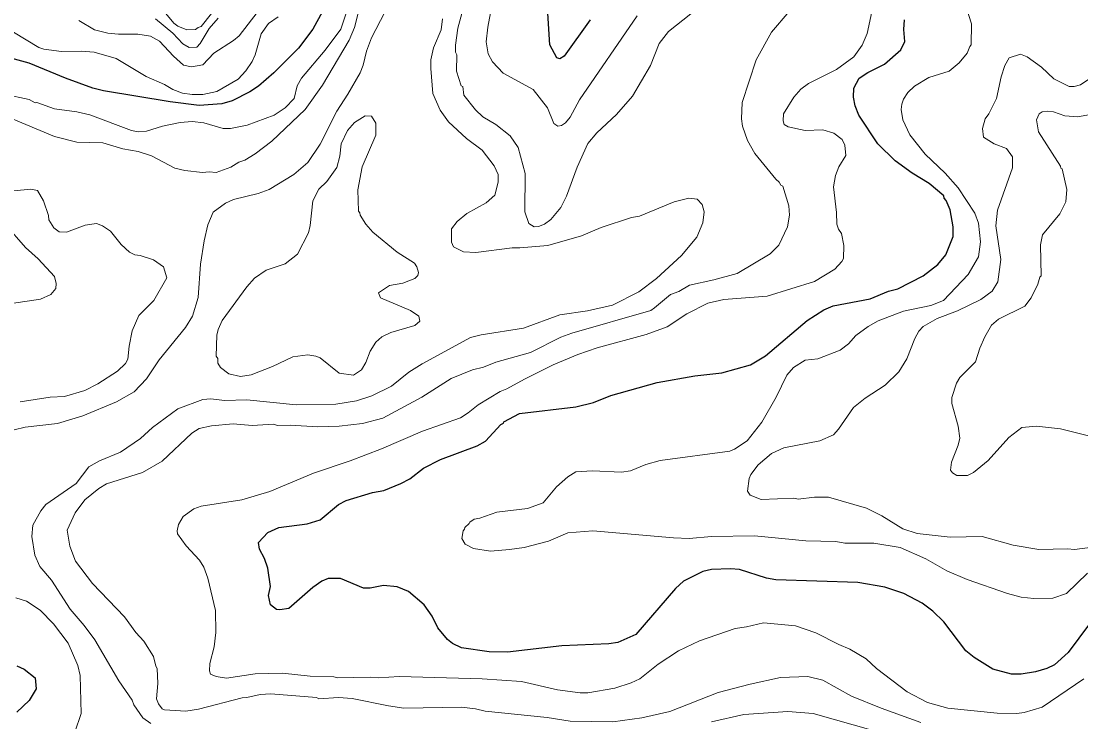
# Model space of a CAD drawing. Extents: x 598.3 to 623.2, y 6902.2 to 6930.1.
# Drawn here: x 610.928 to 613.305, y 6919.22 to 6920.79 of the extents above; entities that cross this region are included whole.
import ezdxf

# ---------------------------------------------------------------- set-up
doc = ezdxf.new("R2010")
doc.units = 0
doc.header["$LTSCALE"] = 0.032
doc.layers.add('1', color=7, linetype='Continuous', lineweight=25)
doc.layers.add('2', color=7, linetype='Continuous', lineweight=13)

msp = doc.modelspace()

# ---------------------------------------------------------------- linework, layer by layer
at = {"layer": '1'}
for points in [[(612.2038, 6920.7931), (612.1454, 6920.7121), (612.1363, 6920.7061), (612.1294, 6920.7078), (612.1133, 6920.737), (612.1086, 6920.8201)], [(611.6039, 6920.8121), (611.5817, 6920.7726), (611.5496, 6920.7297), (611.4947, 6920.6742), (611.4599, 6920.6449), (611.4406, 6920.6318), (611.4008, 6920.6118), (611.378, 6920.6047), (611.3271, 6920.6013), (611.2617, 6920.6093), (611.1121, 6920.6341), (611.0882, 6920.6404), (611.0273, 6920.6621), (610.9456, 6920.6961), (610.8962, 6920.7093)], [(611.4812, 6919.5642), (611.4737, 6919.5859), (611.4626, 6919.6066), (611.4602, 6919.6218), (611.4809, 6919.6444), (611.5059, 6919.6551), (611.5691, 6919.6632), (611.5986, 6919.6728), (611.6396, 6919.7067), (611.6566, 6919.7158), (611.7157, 6919.7334), (611.7413, 6919.7386), (611.7792, 6919.7536), (611.7996, 6919.7646), (611.8303, 6919.7881), (611.8683, 6919.8079), (611.9508, 6919.8386), (611.9694, 6919.8491), (612.0036, 6919.8861), (612.0095, 6919.8892), (612.0101, 6919.8925), (612.0454, 6919.911), (612.1716, 6919.9255), (612.2118, 6919.9352), (612.2503, 6919.9512), (612.3543, 6919.9806), (612.4388, 6919.9951), (612.4996, 6920.0023), (612.5637, 6920.0196), (612.5972, 6920.0403), (612.6908, 6920.1194), (612.7284, 6920.1432), (612.7491, 6920.1523), (612.8319, 6920.1676), (612.873, 6920.1847), (612.8944, 6920.1905), (612.9507, 6920.2196), (612.9839, 6920.2449), (613.002, 6920.2662), (613.0183, 6920.3077), (613.0183, 6920.329), (613.0112, 6920.3672), (613.0022, 6920.3886), (612.9977, 6920.3938), (612.9971, 6920.3985), (612.9647, 6920.426), (612.9261, 6920.4493), (612.8879, 6920.4771), (612.8491, 6920.5156), (612.8063, 6920.5797), (612.7983, 6920.6004), (612.795, 6920.6198), (612.7951, 6920.6398), (612.8076, 6920.6626), (612.8268, 6920.6753), (612.864, 6920.6939), (612.9007, 6920.7258), (612.9096, 6920.7449), (612.9075, 6920.7715), (612.909, 6920.793)], [(613.3239, 6919.4393), (613.2764, 6919.3749), (613.2455, 6919.3471), (613.2285, 6919.3394), (613.2026, 6919.332), (613.1708, 6919.3266), (613.1492, 6919.3266), (613.1072, 6919.338), (613.0652, 6919.3636), (613.047, 6919.379), (612.9975, 6919.4437), (612.9725, 6919.4679), (612.9485, 6919.4854), (612.9076, 6919.5073), (612.8648, 6919.5212), (612.8044, 6919.5322), (612.6204, 6919.5378), (612.5993, 6919.5418), (612.5389, 6919.561), (612.5184, 6919.5629), (612.476, 6919.5613), (612.4564, 6919.5568), (612.4136, 6919.5349), (612.3953, 6919.5187), (612.3064, 6919.4151), (612.2658, 6919.3978), (612.2458, 6919.3945), (612.1406, 6919.3904), (612.0185, 6919.376), (611.9777, 6919.3767), (611.9151, 6919.3859), (611.8951, 6919.3952), (611.8841, 6919.4043), (611.8626, 6919.4307), (611.8493, 6919.4563), (611.8318, 6919.4817), (611.7968, 6919.5119), (611.7714, 6919.5225), (611.7401, 6919.5256), (611.7105, 6919.5193), (611.6957, 6919.5193), (611.6438, 6919.541), (611.6163, 6919.541), (611.6024, 6919.5348), (611.582, 6919.521), (611.5278, 6919.4738), (611.5082, 6919.4707), (611.5004, 6919.4717), (611.4868, 6919.4823), (611.4828, 6919.5027), (611.4868, 6919.5227), (611.4812, 6919.5642)], [(610.9182, 6919.3454), (610.9347, 6919.3378), (610.9589, 6919.3184), (610.9612, 6919.2936), (610.9457, 6919.2677), (610.9177, 6919.2415)]]:
    msp.add_lwpolyline(points, dxfattribs=at)
at = {"layer": '2'}
for points in [[(612.4617, 6920.8323), (612.3799, 6920.7668), (612.3588, 6920.7402), (612.3391, 6920.6911), (612.2989, 6920.622), (612.2631, 6920.5812), (612.2187, 6920.54), (612.199, 6920.5163), (612.1748, 6920.4628), (612.151, 6920.3976), (612.1383, 6920.3722), (612.1161, 6920.3455), (612.1018, 6920.335), (612.088, 6920.3299), (612.078, 6920.3296), (612.0666, 6920.3368), (612.0574, 6920.3627), (612.0583, 6920.4485), (612.0426, 6920.5074), (612.0244, 6920.5334), (611.9925, 6920.5587), (611.9632, 6920.5756), (611.9469, 6920.5917), (611.9209, 6920.6241), (611.9184, 6920.6437), (611.9143, 6920.6454), (611.9038, 6920.6782), (611.9046, 6920.7145), (611.9021, 6920.7206), (611.902, 6920.7363), (611.9075, 6920.7746), (611.9417, 6920.9018)], [(611.401, 6920.8663), (611.3313, 6920.778), (611.3244, 6920.7763), (611.3185, 6920.7716), (611.2993, 6920.7706), (611.2794, 6920.7789), (611.2702, 6920.7856), (611.2411, 6920.8212)], [(611.3377, 6919.5664), (611.3277, 6919.5819), (611.2975, 6919.6145), (611.2785, 6919.6413), (611.2772, 6919.6479), (611.2804, 6919.662), (611.2907, 6919.6799), (611.3146, 6919.6968), (611.3314, 6919.7029), (611.4228, 6919.7173), (611.4855, 6919.7362), (611.5833, 6919.777), (611.6658, 6919.8045), (611.7359, 6919.8315), (611.8278, 6919.8709), (611.9129, 6919.9014), (611.9306, 6919.9122), (611.9531, 6919.9304), (612.0024, 6919.9603), (612.0173, 6919.9658), (612.0564, 6919.9881), (612.1207, 6920.0202), (612.1762, 6920.043), (612.2196, 6920.0579), (612.3299, 6920.0879), (612.3767, 6920.105), (612.4208, 6920.1343), (612.4676, 6920.1579), (612.5041, 6920.166), (612.601, 6920.1741), (612.7075, 6920.2069), (612.7526, 6920.2346), (612.7683, 6920.2514), (612.7722, 6920.2586), (612.7732, 6920.2871), (612.7674, 6920.3141), (612.7608, 6920.3241), (612.7574, 6920.335), (612.7569, 6920.3617), (612.7497, 6920.4186), (612.754, 6920.4446), (612.762, 6920.4636), (612.7771, 6920.4893), (612.775, 6920.5123), (612.769, 6920.5251), (612.7503, 6920.5395), (612.7256, 6920.5464), (612.6863, 6920.5449), (612.648, 6920.5535), (612.6395, 6920.5588), (612.6372, 6920.5667), (612.6379, 6920.5827), (612.6612, 6920.6199), (612.6765, 6920.6375), (612.6935, 6920.6507), (612.7569, 6920.6822), (612.7951, 6920.7101), (612.8142, 6920.7365), (612.8257, 6920.7627), (612.8444, 6920.8535)], [(611.69, 6920.8354), (611.6755, 6920.7758), (611.6631, 6920.7478), (611.6036, 6920.6465), (611.5649, 6920.5922), (611.4897, 6920.5209), (611.4526, 6920.4929), (611.4291, 6920.4783), (611.4157, 6920.4743), (611.3976, 6920.4629), (611.3653, 6920.451), (611.3495, 6920.4525), (611.3344, 6920.451), (611.295, 6920.4555), (611.2726, 6920.4611), (611.2203, 6920.4887), (611.1903, 6920.4979), (611.1558, 6920.5041), (611.111, 6920.5174), (611.0524, 6920.519), (611.0025, 6920.5319), (610.8973, 6920.5756)], [(613.0427, 6920.8355), (613.0596, 6920.7841), (613.0588, 6920.7369), (613.0555, 6920.7338), (613.0498, 6920.7186), (613.0319, 6920.6968), (613.0089, 6920.6785), (612.9633, 6920.6638), (612.9313, 6920.6449), (612.9166, 6920.63), (612.9068, 6920.6155), (612.9028, 6920.6045), (612.9018, 6920.5926), (612.9052, 6920.5693), (612.9208, 6920.5354)], [(610.8492, 6920.8021), (610.9674, 6920.7309), (610.9783, 6920.7274), (611.0183, 6920.7222), (611.0632, 6920.7229), (611.0913, 6920.7205), (611.1406, 6920.7066), (611.2083, 6920.6662), (611.2491, 6920.6483), (611.268, 6920.6372), (611.2893, 6920.6291), (611.3114, 6920.6258), (611.3352, 6920.6258), (611.3662, 6920.6326), (611.4145, 6920.6604), (611.4319, 6920.6787), (611.4458, 6920.7), (611.4522, 6920.7146), (611.466, 6920.7615), (611.4821, 6920.7852), (611.5043, 6920.8001)], [(611.6585, 6920.813), (611.6445, 6920.7721), (611.6095, 6920.7255), (611.5566, 6920.6621), (611.5471, 6920.6453), (611.5399, 6920.6172), (611.52, 6920.5959), (611.4952, 6920.5797), (611.4346, 6920.5574), (611.3969, 6920.5495), (611.3811, 6920.5497), (611.3377, 6920.5627), (611.311, 6920.5651), (611.2842, 6920.5634), (611.2443, 6920.5546), (611.2091, 6920.5438), (611.1903, 6920.5425), (611.1752, 6920.545), (611.0816, 6920.5806), (611.0524, 6920.587), (611.0025, 6920.5934), (610.9626, 6920.6078), (610.9588, 6920.6073), (610.9456, 6920.6146), (610.8896, 6920.6269)], [(611.8729, 6920.7952), (611.8697, 6920.7705), (611.8528, 6920.7305), (611.8469, 6920.7034), (611.8463, 6920.6839), (611.8511, 6920.628), (611.8674, 6920.5907), (611.8861, 6920.5648), (611.9265, 6920.5274), (611.9618, 6920.5012), (611.9887, 6920.4663), (611.9976, 6920.4469), (611.9976, 6920.429), (611.9902, 6920.4004), (611.9707, 6920.3828), (611.927, 6920.3593), (611.9057, 6920.3412), (611.8932, 6920.3251), (611.8927, 6920.295), (611.8977, 6920.2846), (611.9202, 6920.273), (611.9476, 6920.272), (612.0287, 6920.2825), (612.0464, 6920.2818), (612.1092, 6920.2872), (612.1849, 6920.3093), (612.2283, 6920.3278), (612.297, 6920.3503), (612.3144, 6920.353), (612.3924, 6920.3852), (612.4253, 6920.3935), (612.4443, 6920.391), (612.4555, 6920.3791), (612.4598, 6920.3625), (612.4565, 6920.3385), (612.4436, 6920.3061), (612.409, 6920.2649), (612.3531, 6920.2132), (612.3128, 6920.1834), (612.254, 6920.1538), (612.1981, 6920.1409), (612.1363, 6920.132), (612.0542, 6920.1018), (611.9598, 6920.0875), (611.9353, 6920.0809), (611.8271, 6920.0222), (611.7975, 6920.0031), (611.7586, 6919.9724), (611.7144, 6919.9502), (611.6802, 6919.9391), (611.6334, 6919.9321), (611.5442, 6919.9305), (611.434, 6919.9417), (611.3839, 6919.9402), (611.353, 6919.944), (611.3349, 6919.9425), (611.2793, 6919.9212), (611.2226, 6919.8798), (611.1956, 6919.8545), (611.1507, 6919.8242), (611.1031, 6919.8049), (611.0796, 6919.7911), (611.0507, 6919.7541), (610.9833, 6919.707), (610.9719, 6919.6924), (610.9537, 6919.6609)], [(611.457, 6920.8097), (611.4166, 6920.7571), (611.4042, 6920.7467), (611.3599, 6920.7182), (611.3351, 6920.6921), (611.3096, 6920.6882), (611.2918, 6920.6918), (611.269, 6920.7115), (611.238, 6920.7452), (611.2181, 6920.7569), (611.1895, 6920.7609), (611.1459, 6920.761), (611.122, 6920.7634), (611.0921, 6920.7706), (611.0567, 6920.7914)], [(611.2289, 6920.7952), (611.268, 6920.7635), (611.2901, 6920.7394), (611.3043, 6920.7311), (611.3214, 6920.7319), (611.3291, 6920.7402), (611.3491, 6920.7737), (611.3695, 6920.7966)], [(611.3301, 6920.2457), (611.3378, 6920.2977), (611.3467, 6920.3335), (611.358, 6920.3621), (611.3862, 6920.382), (611.4037, 6920.3908), (611.4596, 6920.404), (611.4839, 6920.413), (611.5389, 6920.4465), (611.5706, 6920.4732), (611.5982, 6920.5146), (611.6355, 6920.5888), (611.6607, 6920.6264), (611.6881, 6920.6746), (611.6949, 6920.6916), (611.702, 6920.7232), (611.7133, 6920.7526), (611.7432, 6920.8106)], [(612.3091, 6920.802), (612.1801, 6920.6138), (612.1593, 6920.5754), (612.1486, 6920.5624), (612.1398, 6920.5565), (612.1313, 6920.5547), (612.1224, 6920.5609), (612.1084, 6920.596), (612.0763, 6920.6369), (612.0092, 6920.6739), (611.985, 6920.6989), (611.9753, 6920.717), (611.9709, 6920.7441), (611.9741, 6920.7769), (611.9806, 6920.809)], [(612.4266, 6920.1983), (612.4816, 6920.2102), (612.5338, 6920.2248), (612.6076, 6920.2689), (612.6274, 6920.2883), (612.6465, 6920.3295), (612.6508, 6920.3557), (612.6499, 6920.3762), (612.6361, 6920.4201), (612.6315, 6920.4227), (612.6282, 6920.4296), (612.6208, 6920.4358), (612.5735, 6920.4933), (612.5569, 6920.5229), (612.5457, 6920.5551), (612.5433, 6920.571), (612.5447, 6920.6079), (612.5762, 6920.7037), (612.6111, 6920.7656), (612.6503, 6920.8122)], [(612.5628, 6919.728), (612.5571, 6919.7368), (612.5603, 6919.7649), (612.5643, 6919.7741), (612.5806, 6919.7954), (612.611, 6919.821), (612.6385, 6919.8342), (612.7191, 6919.8495), (612.7495, 6919.8631), (612.7612, 6919.8758), (612.795, 6919.9239), (612.8208, 6919.945), (612.8654, 6919.9741), (612.8966, 6920.0044), (612.9145, 6920.0335), (612.9325, 6920.0793), (612.9413, 6920.0953), (612.951, 6920.1059), (612.9822, 6920.1236), (613.0276, 6920.1406), (613.08, 6920.1662), (613.1054, 6920.1849), (613.1188, 6920.2062), (613.1253, 6920.2562), (613.1139, 6920.3317), (613.1178, 6920.3666), (613.1511, 6920.4614), (613.1511, 6920.4862), (613.1377, 6920.5049), (613.1099, 6920.5152), (613.0862, 6920.5303), (613.0839, 6920.5495), (613.0903, 6920.5711), (613.0986, 6920.5823), (613.1155, 6920.6168), (613.1261, 6920.6657), (613.1345, 6920.6906), (613.144, 6920.7083), (613.1696, 6920.7165), (613.1843, 6920.7103), (613.2167, 6920.6871), (613.2439, 6920.6611), (613.2781, 6920.6439), (613.2893, 6920.6436), (613.3039, 6920.6472), (613.3227, 6920.6605)], [(613.3264, 6920.5813), (613.2971, 6920.5757), (613.269, 6920.5781), (613.2434, 6920.5869), (613.2307, 6920.5885), (613.2178, 6920.5869), (613.2113, 6920.5822), (613.2054, 6920.5691), (613.2095, 6920.5418), (613.2593, 6920.465), (613.2596, 6920.4609), (613.2629, 6920.4592), (613.2733, 6920.4132), (613.2709, 6920.3854), (613.2572, 6920.3584), (613.2184, 6920.3115), (613.2142, 6920.2886), (613.2159, 6920.2197), (613.2127, 6920.2167), (613.208, 6920.2006), (613.1931, 6920.1698), (613.1788, 6920.1516), (613.1198, 6920.1222), (613.1041, 6920.1091), (613.089, 6920.0829), (613.0777, 6920.0573), (613.0685, 6920.0268), (613.0334, 6919.9916), (613.0255, 6919.9786), (613.0152, 6919.9469), (613.0152, 6919.9334), (613.0296, 6919.8825), (613.0329, 6919.8557), (613.0291, 6919.8396), (613.0142, 6919.8019), (613.0119, 6919.7835), (613.0168, 6919.7775), (613.0265, 6919.7718), (613.0507, 6919.7718), (613.064, 6919.7784), (613.0967, 6919.8055), (613.1428, 6919.8573), (613.1719, 6919.8795), (613.2051, 6919.8826), (613.2587, 6919.8768), (613.3221, 6919.8608)], [(612.9208, 6920.5354), (612.9552, 6920.4922), (613.0006, 6920.4492), (613.0293, 6920.4167), (613.0668, 6920.3597), (613.0749, 6920.3374), (613.0799, 6920.2957), (613.0748, 6920.2618), (613.0516, 6920.2225), (612.9964, 6920.1644), (612.9683, 6920.1529), (612.9072, 6920.1402), (612.85, 6920.1182), (612.8276, 6920.1062), (612.8001, 6920.086), (612.7832, 6920.0668), (612.7648, 6920.0525), (612.7146, 6920.0334), (612.6862, 6920.03), (612.6602, 6920.0142), (612.6454, 6919.9966), (612.6212, 6919.9472), (612.5892, 6919.8913), (612.5558, 6919.8498), (612.5276, 6919.8307), (612.5172, 6919.8266), (612.3609, 6919.8057), (612.3287, 6919.7968), (612.2948, 6919.7823), (612.2746, 6919.7793), (612.2095, 6919.7823), (612.1717, 6919.7798), (612.1539, 6919.769), (612.1281, 6919.7468), (612.0986, 6919.7103), (612.0635, 6919.6982), (611.9947, 6919.6899), (611.9566, 6919.6763), (611.944, 6919.6739), (611.9338, 6919.6674), (611.9327, 6919.6639), (611.9226, 6919.6554), (611.9223, 6919.6514), (611.9188, 6919.6477), (611.9159, 6919.6307), (611.9237, 6919.6176), (611.9423, 6919.6084), (611.9805, 6919.6026), (612.0234, 6919.6057), (612.0557, 6919.6107), (612.1107, 6919.6249), (612.1538, 6919.643), (612.2099, 6919.648), (612.3912, 6919.6318), (612.4259, 6919.631), (612.4765, 6919.6349), (612.5725, 6919.6366), (612.6875, 6919.6253), (612.7551, 6919.6236), (612.775, 6919.6204), (612.8406, 6919.6203), (612.8993, 6919.6102), (612.9571, 6919.5854), (613.0044, 6919.5585), (613.0498, 6919.539), (613.1398, 6919.507), (613.1704, 6919.4994), (613.1991, 6919.4958), (613.2419, 6919.497), (613.2723, 6919.5077), (613.3198, 6919.5526)], [(610.8723, 6920.4065), (610.9491, 6920.4136), (610.9643, 6920.4105), (610.978, 6920.3878), (610.9889, 6920.3546), (610.9898, 6920.3452), (611.001, 6920.3272), (611.013, 6920.3181), (611.0292, 6920.3173), (611.0713, 6920.3329), (611.0966, 6920.3367), (611.1102, 6920.3317), (611.1278, 6920.3193), (611.1518, 6920.2896), (611.1709, 6920.2722), (611.1825, 6920.2663), (611.1943, 6920.2647), (611.2248, 6920.2549), (611.2466, 6920.2393), (611.2544, 6920.2146), (611.2255, 6920.1638), (611.1913, 6920.1302), (611.1765, 6920.0963), (611.1696, 6920.0621), (611.1671, 6920.0327), (611.1614, 6920.0227), (611.144, 6920.0054), (611.0997, 6919.9772), (611.0705, 6919.9626), (611.0252, 6919.949), (610.9928, 6919.9474), (610.9256, 6919.937)], [(610.892, 6920.3349), (610.937, 6920.2827), (610.966, 6920.2578), (611.0025, 6920.2178), (611.0059, 6920.2024), (611.0055, 6920.1913), (610.9944, 6920.1772), (610.9709, 6920.167), (610.9063, 6920.1577)], [(610.9121, 6919.874), (610.9367, 6919.8803), (611.009, 6919.8883), (611.0662, 6919.9054), (611.1418, 6919.9367), (611.181, 6919.9597), (611.2087, 6919.9882), (611.2374, 6920.0308), (611.2965, 6920.1037), (611.3117, 6920.129), (611.325, 6920.1706), (611.3301, 6920.2457)], [(612.9455, 6919.2185), (612.8568, 6919.2503), (612.7904, 6919.277), (612.7256, 6919.3134), (612.6919, 6919.3216), (612.6308, 6919.3192), (612.5629, 6919.3045), (612.4912, 6919.2857), (612.3824, 6919.2432), (612.32, 6919.2287), (612.2548, 6919.2197), (612.159, 6919.2213), (612.1072, 6919.2293), (611.9686, 6919.2438), (611.9471, 6919.249), (611.9153, 6919.2528), (611.7861, 6919.2505), (611.7513, 6919.2555), (611.6701, 6919.2723), (611.6395, 6919.274), (611.5953, 6919.2715), (611.5902, 6919.2739), (611.4879, 6919.2828), (611.4639, 6919.2812), (611.4337, 6919.274), (611.4232, 6919.2738), (611.3255, 6919.2482), (611.2973, 6919.2436), (611.2488, 6919.2463), (611.2439, 6919.2491), (611.2354, 6919.2603), (611.2312, 6919.2711), (611.2342, 6919.3053), (611.2326, 6919.3392), (611.2294, 6919.3446), (611.2245, 6919.3661), (611.2028, 6919.4008), (611.185, 6919.4202), (611.1597, 6919.4551), (611.0878, 6919.5296), (611.0494, 6919.5796), (611.0367, 6919.6131), (611.0312, 6919.6491), (611.0491, 6919.6882), (611.0704, 6919.7171), (611.1015, 6919.7426), (611.1191, 6919.753), (611.2, 6919.7789), (611.2438, 6919.804), (611.3106, 6919.8669), (611.3268, 6919.8775), (611.3547, 6919.8835), (611.403, 6919.8876), (611.4458, 6919.8843), (611.4933, 6919.8867), (611.5028, 6919.8843), (611.5311, 6919.885), (611.5928, 6919.8811), (611.6412, 6919.8827), (611.693, 6919.8884), (611.7389, 6919.9003), (611.8266, 6919.9473), (611.8924, 6919.9895), (611.9401, 6920.0089), (611.9647, 6920.0147), (611.9925, 6920.0261), (612.0705, 6920.0473), (612.1384, 6920.0817), (612.1629, 6920.091), (612.34, 6920.1418), (612.3486, 6920.1474), (612.3843, 6920.1772), (612.4026, 6920.1843), (612.4266, 6920.1983)], [(613.3311, 6919.6115), (613.2904, 6919.6059), (613.2748, 6919.6075), (613.2105, 6919.6059), (613.1531, 6919.6155), (613.0831, 6919.6349), (613.0113, 6919.6334), (612.9373, 6919.6419), (612.9057, 6919.6524), (612.8579, 6919.6812), (612.8239, 6919.6987), (612.7386, 6919.7231), (612.7069, 6919.7232), (612.6707, 6919.7191), (612.6607, 6919.7214), (612.5878, 6919.7184), (612.5628, 6919.728)], [(610.9537, 6919.6609), (610.9518, 6919.6352), (610.9584, 6919.5932), (610.9693, 6919.5681), (610.9954, 6919.537), (611.0375, 6919.4723), (611.0691, 6919.4358), (611.0928, 6919.4032), (611.1468, 6919.3116), (611.1767, 6919.2682), (611.1805, 6919.2576), (611.2009, 6919.2289), (611.2184, 6919.2163)], [(613.3117, 6919.316), (613.218, 6919.2523), (613.1776, 6919.2408), (613.1614, 6919.2384), (613.1166, 6919.2392), (613.0065, 6919.2505), (612.9604, 6919.2632), (612.9151, 6919.2873), (612.8465, 6919.3396), (612.823, 6919.3607), (612.7863, 6919.3827), (612.7614, 6919.3927), (612.7099, 6919.4192), (612.6648, 6919.4351), (612.5929, 6919.4415), (612.5544, 6919.4323), (612.5289, 6919.4292), (612.4494, 6919.4014), (612.4021, 6919.3786), (612.3567, 6919.3486), (612.3155, 6919.3159), (612.2961, 6919.307), (612.2591, 6919.2949), (612.1988, 6919.2848), (612.1817, 6919.2848), (612.131, 6919.2914), (612.05, 6919.3104), (611.9618, 6919.316), (611.7756, 6919.3216), (611.729, 6919.3185), (611.7108, 6919.32), (611.6372, 6919.3185), (611.6293, 6919.3208), (611.5762, 6919.322), (611.5139, 6919.329), (611.4526, 6919.3273), (611.3884, 6919.3177), (611.3647, 6919.3214), (611.3527, 6919.3265), (611.3503, 6919.3342), (611.3508, 6919.3506), (611.3605, 6919.388), (611.3645, 6919.4199), (611.3636, 6919.4696), (611.3467, 6919.5421), (611.3377, 6919.5664)], [(610.8687, 6919.0732), (610.9334, 6919.0944), (610.9979, 6919.1324), (611.0351, 6919.172), (611.0478, 6919.1964), (611.0619, 6919.2381), (611.0602, 6919.3236), (611.0546, 6919.3458), (611.0334, 6919.3963), (611.0003, 6919.439), (610.9705, 6919.4702), (610.9399, 6919.4899), (610.9158, 6919.4975)], [(612.4763, 6919.2197), (612.5486, 6919.2358), (612.6472, 6919.2432), (612.7041, 6919.2384), (612.8385, 6919.2003)]]:
    msp.add_lwpolyline(points, dxfattribs=at)
msp.add_lwpolyline([(611.5475, 6920.2679), (611.5718, 6920.3158), (611.5758, 6920.332), (611.5818, 6920.3876), (611.5951, 6920.4133), (611.6135, 6920.4311), (611.6355, 6920.4625), (611.6423, 6920.4879), (611.6458, 6920.515), (611.6599, 6920.5454), (611.6752, 6920.5632), (611.6995, 6920.5781), (611.7136, 6920.577), (611.7231, 6920.5615), (611.7231, 6920.5346), (611.6922, 6920.4638), (611.6831, 6920.4118), (611.6844, 6920.3646), (611.6875, 6920.3608), (611.6877, 6920.3554), (611.7004, 6920.3354), (611.7165, 6920.3175), (611.7712, 6920.2724), (611.8096, 6920.2479), (611.8153, 6920.2398), (611.8187, 6920.2267), (611.8171, 6920.2205), (611.8105, 6920.2133), (611.7834, 6920.2033), (611.7542, 6920.1976), (611.7291, 6920.1815), (611.7339, 6920.17), (611.8009, 6920.1417), (611.8194, 6920.1287), (611.8216, 6920.1179), (611.8109, 6920.1079), (611.7566, 6920.0927), (611.7366, 6920.0824), (611.7235, 6920.0707), (611.7106, 6920.0504), (611.7011, 6920.0254), (611.6912, 6920.0086), (611.673, 6919.9968), (611.6411, 6920.0015), (611.5987, 6920.0355), (611.5888, 6920.0397), (611.5706, 6920.0422), (611.5373, 6920.038), (611.4915, 6920.0161), (611.4438, 6919.9974), (611.4195, 6919.9936), (611.3933, 6919.9998), (611.3748, 6920.0137), (611.3688, 6920.0235), (611.3686, 6920.0339), (611.3654, 6920.0396), (611.3663, 6920.0864), (611.3693, 6920.0989), (611.3788, 6920.1193), (611.4335, 6920.1945), (611.4512, 6920.2145), (611.4771, 6920.2323), (611.5198, 6920.2464)], close=True, dxfattribs=at)

doc.saveas('drawing.dxf')
